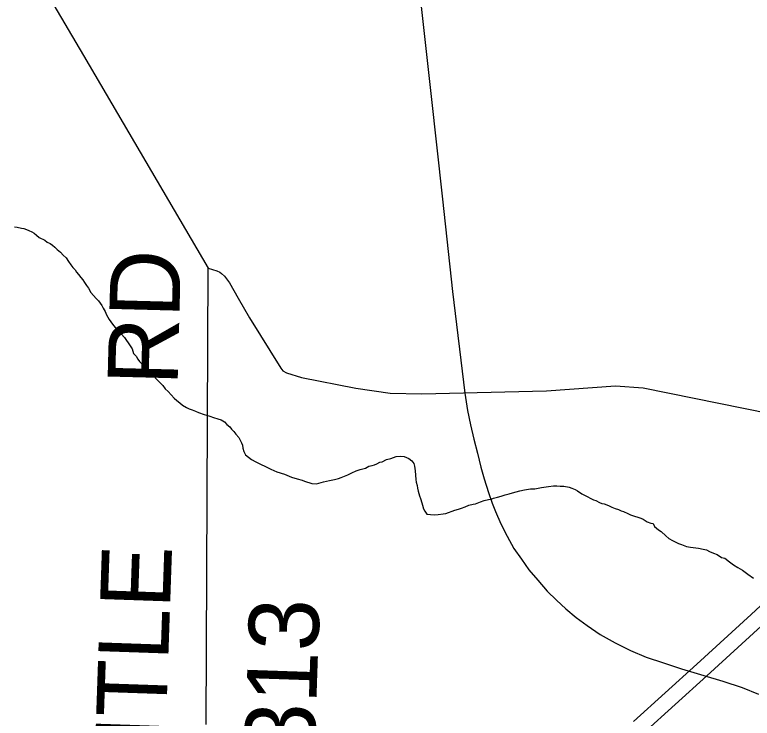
# Model space of a CAD drawing. Extents: x -59 to 82, y -3 to 49.
# Drawn here: x -52.63 to -52.032, y 47.505 to 48.075 of the extents above; entities that cross this region are included whole.
import ezdxf

# ---------------------------------------------------------------- set-up
doc = ezdxf.new("R2010")
doc.units = 0
for name, color, linetype in [('GM_X_County_Road', 7, 'Continuous'), ('GM_X_County_Road_Text', 7, 'Continuous'), ('GM_X_Minor_River', 7, 'Continuous'), ('GM_X_Rail_Line', 7, 'Continuous'), ('GM_X_State_Route', 7, 'Continuous')]:
    doc.layers.add(name, color=color, linetype=linetype)

msp = doc.modelspace()

# ---------------------------------------------------------------- linework, layer by layer
at = {"layer": 'GM_X_County_Road'}
msp.add_line((-52.47463, 47.49988), (-52.47309, 47.86975), dxfattribs=at)
at = {"layer": 'GM_X_Minor_River'}
for p, q in [((-52.63004, 47.90336), (-52.62776, 47.903)), ((-52.62776, 47.903), (-52.62434, 47.90227)), ((-52.62434, 47.90227), (-52.62244, 47.9019)), ((-52.62244, 47.9019), (-52.62015, 47.90116)), ((-52.62015, 47.90116), (-52.61825, 47.90041)), ((-52.61825, 47.90041), (-52.61596, 47.89929)), ((-52.61596, 47.89929), (-52.61405, 47.89816)), ((-52.61405, 47.89816), (-52.61214, 47.89665)), ((-52.61214, 47.89665), (-52.60985, 47.89477)), ((-52.60985, 47.89477), (-52.60527, 47.89252)), ((-52.60527, 47.89252), (-52.60336, 47.89102)), ((-52.60336, 47.89102), (-52.60107, 47.88989)), ((-52.60107, 47.88989), (-52.59916, 47.88839)), ((-52.59916, 47.88839), (-52.59725, 47.88688)), ((-52.59725, 47.88688), (-52.59534, 47.885)), ((-52.59534, 47.885), (-52.59266, 47.88274)), ((-52.59266, 47.88274), (-52.59036, 47.88047)), ((-52.59036, 47.88047), (-52.58807, 47.87821)), ((-52.58807, 47.87821), (-52.58614, 47.87518)), ((-52.58614, 47.87518), (-52.58422, 47.87254)), ((-52.58422, 47.87254), (-52.58269, 47.87027)), ((-52.58269, 47.87027), (-52.58077, 47.86838)), ((-52.58077, 47.86838), (-52.57962, 47.86649)), ((-52.57962, 47.86649), (-52.57808, 47.8646)), ((-52.57808, 47.8646), (-52.57617, 47.86234)), ((-52.57617, 47.86234), (-52.57463, 47.86045)), ((-52.57463, 47.86045), (-52.57309, 47.85818)), ((-52.57309, 47.85818), (-52.57156, 47.85591)), ((-52.57156, 47.85591), (-52.57002, 47.85364)), ((-52.57002, 47.85364), (-52.56809, 47.85024)), ((-52.56809, 47.85024), (-52.56579, 47.84759)), ((-52.56579, 47.84759), (-52.56387, 47.84533)), ((-52.56387, 47.84533), (-52.56196, 47.84344)), ((-52.56196, 47.84344), (-52.56043, 47.84155)), ((-52.56043, 47.84155), (-52.55927, 47.83966)), ((-52.55927, 47.83966), (-52.55811, 47.83739)), ((-52.55811, 47.83739), (-52.55658, 47.83474)), ((-52.55658, 47.83474), (-52.55541, 47.83209)), ((-52.55541, 47.83209), (-52.55426, 47.8302)), ((-52.55426, 47.8302), (-52.5531, 47.82831)), ((-52.5531, 47.82831), (-52.55195, 47.82641)), ((-52.55195, 47.82641), (-52.54965, 47.82339)), ((-52.54965, 47.82339), (-52.54811, 47.8215)), ((-52.54811, 47.8215), (-52.54543, 47.81848)), ((-52.54543, 47.81848), (-52.54352, 47.81659)), ((-52.54352, 47.81659), (-52.54083, 47.81357)), ((-52.54083, 47.81357), (-52.53929, 47.81131)), ((-52.53929, 47.81131), (-52.53776, 47.80942)), ((-52.53776, 47.80942), (-52.53622, 47.80677)), ((-52.53622, 47.80677), (-52.53468, 47.8045)), ((-52.53468, 47.8045), (-52.53351, 47.80071)), ((-52.53351, 47.80071), (-52.53122, 47.79844)), ((-52.53122, 47.79844), (-52.53006, 47.79617)), ((-52.53006, 47.79617), (-52.52852, 47.79428)), ((-52.52852, 47.79428), (-52.52661, 47.79202)), ((-52.52661, 47.79202), (-52.52469, 47.79013)), ((-52.52469, 47.79013), (-52.52278, 47.78824)), ((-52.52278, 47.78824), (-52.51703, 47.78221)), ((-52.51703, 47.78221), (-52.51474, 47.77994)), ((-52.51474, 47.77994), (-52.51282, 47.77768)), ((-52.51282, 47.77768), (-52.50976, 47.77466)), ((-52.50976, 47.77466), (-52.50784, 47.77201)), ((-52.50784, 47.77201), (-52.50554, 47.76975)), ((-52.50554, 47.76975), (-52.50286, 47.76711)), ((-52.50286, 47.76711), (-52.50056, 47.76447)), ((-52.50056, 47.76447), (-52.49827, 47.76258)), ((-52.49827, 47.76258), (-52.49597, 47.7607)), ((-52.49597, 47.7607), (-52.49368, 47.75882)), ((-52.49368, 47.75882), (-52.49063, 47.75694)), ((-52.49063, 47.75694), (-52.48834, 47.75581)), ((-52.48834, 47.75581), (-52.48605, 47.75507)), ((-52.48605, 47.75507), (-52.48339, 47.75395)), ((-52.48339, 47.75395), (-52.48072, 47.75283)), ((-52.48072, 47.75283), (-52.47615, 47.75134)), ((-52.47615, 47.75134), (-52.47424, 47.7506)), ((-52.47424, 47.7506), (-52.47158, 47.74986)), ((-52.47158, 47.74986), (-52.46854, 47.74874)), ((-52.46854, 47.74874), (-52.46511, 47.74762)), ((-52.46511, 47.74762), (-52.46244, 47.74688)), ((-52.46244, 47.74688), (-52.45977, 47.74538)), ((-52.45977, 47.74538), (-52.45786, 47.74312)), ((-52.45786, 47.74312), (-52.45556, 47.74123)), ((-52.45556, 47.74123), (-52.45403, 47.73934)), ((-52.45403, 47.73934), (-52.45211, 47.73746)), ((-52.45211, 47.73746), (-52.45058, 47.73519)), ((-52.45058, 47.73519), (-52.44828, 47.73255)), ((-52.44828, 47.73255), (-52.44596, 47.72838)), ((-52.44596, 47.72838), (-52.44519, 47.72649)), ((-52.44519, 47.72649), (-52.44479, 47.72383)), ((-52.44479, 47.72383), (-52.44401, 47.72118)), ((-52.44401, 47.72118), (-52.44284, 47.71852)), ((-52.44284, 47.71852), (-52.43788, 47.71476)), ((-52.43788, 47.71476), (-52.43444, 47.71289)), ((-52.43444, 47.71289), (-52.43063, 47.71102)), ((-52.33646, 47.71131), (-52.33381, 47.71247)), ((-52.33381, 47.71247), (-52.33192, 47.71287)), ((-52.33192, 47.71287), (-52.32851, 47.71479)), ((-52.32851, 47.71479), (-52.3251, 47.71557)), ((-52.3251, 47.71557), (-52.32056, 47.71713)), ((-52.32056, 47.71713), (-52.31752, 47.71753)), ((-52.31752, 47.71753), (-52.3141, 47.71717)), ((-52.3141, 47.71717), (-52.3122, 47.71643)), ((-52.3122, 47.71643), (-52.31029, 47.71568)), ((-52.31029, 47.71568), (-52.308, 47.7138)), ((-52.308, 47.7138), (-52.30646, 47.71153)), ((-52.43063, 47.71102), (-52.42644, 47.70914)), ((-52.42644, 47.70914), (-52.42225, 47.70689)), ((-52.42225, 47.70689), (-52.41729, 47.70465)), ((-52.35312, 47.70549), (-52.34971, 47.70666)), ((-52.34971, 47.70666), (-52.34554, 47.70783)), ((-52.34554, 47.70783), (-52.3429, 47.70937)), ((-52.3429, 47.70937), (-52.34024, 47.70977)), ((-52.34024, 47.70977), (-52.33835, 47.71054)), ((-52.33835, 47.71054), (-52.33646, 47.71131)), ((-52.30646, 47.71153), (-52.30568, 47.70925)), ((-52.30568, 47.70925), (-52.30527, 47.70546)), ((-52.41729, 47.70465), (-52.4112, 47.7028)), ((-52.4112, 47.7028), (-52.40548, 47.70056)), ((-52.40548, 47.70056), (-52.40092, 47.69907)), ((-52.36523, 47.70009), (-52.36258, 47.70125)), ((-52.36258, 47.70125), (-52.35993, 47.7024)), ((-52.35993, 47.7024), (-52.35653, 47.70395)), ((-52.35653, 47.70395), (-52.35312, 47.70549)), ((-52.30527, 47.70546), (-52.30486, 47.70204)), ((-52.30486, 47.70204), (-52.30484, 47.69862)), ((-52.40092, 47.69907), (-52.39673, 47.69796)), ((-52.39673, 47.69796), (-52.39483, 47.69721)), ((-52.39483, 47.69721), (-52.38911, 47.69535)), ((-52.38911, 47.69535), (-52.38531, 47.695)), ((-52.38531, 47.695), (-52.37963, 47.69656)), ((-52.37963, 47.69656), (-52.3747, 47.69774)), ((-52.3747, 47.69774), (-52.37053, 47.69853)), ((-52.37053, 47.69853), (-52.3675, 47.69931)), ((-52.3675, 47.69931), (-52.36523, 47.70009)), ((-52.30484, 47.69862), (-52.30444, 47.69634)), ((-52.30444, 47.69634), (-52.30366, 47.69369)), ((-52.30366, 47.69369), (-52.30326, 47.69141)), ((-52.30326, 47.69141), (-52.30286, 47.68913)), ((-52.30286, 47.68913), (-52.30169, 47.68534)), ((-52.22652, 47.68779), (-52.22349, 47.68857)), ((-52.22349, 47.68857), (-52.22046, 47.68935)), ((-52.22046, 47.68935), (-52.21667, 47.69014)), ((-52.21667, 47.69014), (-52.21174, 47.69093)), ((-52.21174, 47.69093), (-52.20832, 47.69096)), ((-52.20832, 47.69096), (-52.20301, 47.69214)), ((-52.20301, 47.69214), (-52.19732, 47.69294)), ((-52.19732, 47.69294), (-52.19315, 47.69335)), ((-52.19315, 47.69335), (-52.19049, 47.69336)), ((-52.19049, 47.69336), (-52.18783, 47.69301)), ((-52.18783, 47.69301), (-52.18479, 47.69303)), ((-52.18479, 47.69303), (-52.18061, 47.6923)), ((-52.18061, 47.6923), (-52.17833, 47.69156)), ((-52.17833, 47.69156), (-52.17566, 47.69043)), ((-52.17566, 47.69043), (-52.17375, 47.68931)), ((-52.17375, 47.68931), (-52.17032, 47.68705)), ((-52.30169, 47.68534), (-52.30091, 47.68307)), ((-52.30091, 47.68307), (-52.29975, 47.67966)), ((-52.24926, 47.68154), (-52.24585, 47.68233)), ((-52.24585, 47.68233), (-52.24357, 47.68272)), ((-52.24357, 47.68272), (-52.24168, 47.6835)), ((-52.24168, 47.6835), (-52.23865, 47.68428)), ((-52.23865, 47.68428), (-52.23561, 47.68506)), ((-52.23561, 47.68506), (-52.23221, 47.68623)), ((-52.23221, 47.68623), (-52.22918, 47.68701)), ((-52.22918, 47.68701), (-52.22652, 47.68779)), ((-52.17032, 47.68705), (-52.16803, 47.68593)), ((-52.16803, 47.68593), (-52.16078, 47.68218)), ((-52.29975, 47.67966), (-52.29935, 47.67776)), ((-52.29935, 47.67776), (-52.29857, 47.67473)), ((-52.26781, 47.67533), (-52.26479, 47.67649)), ((-52.26479, 47.67649), (-52.26176, 47.67765)), ((-52.26176, 47.67765), (-52.25835, 47.67844)), ((-52.25835, 47.67844), (-52.25645, 47.67883)), ((-52.25645, 47.67883), (-52.25229, 47.68038)), ((-52.25229, 47.68038), (-52.24926, 47.68154)), ((-52.16078, 47.68218), (-52.15888, 47.68143)), ((-52.15888, 47.68143), (-52.15583, 47.67994)), ((-52.15583, 47.67994), (-52.15392, 47.67919)), ((-52.15392, 47.67919), (-52.15202, 47.67882)), ((-52.15202, 47.67882), (-52.14859, 47.67733)), ((-52.14859, 47.67733), (-52.14592, 47.67621)), ((-52.29857, 47.67473), (-52.29741, 47.67284)), ((-52.29741, 47.67284), (-52.29587, 47.67057)), ((-52.29587, 47.67057), (-52.29283, 47.67021)), ((-52.28676, 47.67025), (-52.28259, 47.67066)), ((-52.28259, 47.67066), (-52.28031, 47.67106)), ((-52.28031, 47.67106), (-52.27312, 47.67377)), ((-52.27312, 47.67377), (-52.27009, 47.67455)), ((-52.27009, 47.67455), (-52.26781, 47.67533)), ((-52.14592, 47.67621), (-52.14326, 47.67509)), ((-52.14326, 47.67509), (-52.14059, 47.67435)), ((-52.14059, 47.67435), (-52.1383, 47.67322)), ((-52.1383, 47.67322), (-52.1364, 47.67248)), ((-52.1364, 47.67248), (-52.13297, 47.67098)), ((-52.13297, 47.67098), (-52.13068, 47.66986)), ((-52.29283, 47.67021), (-52.28979, 47.66985)), ((-52.28979, 47.66985), (-52.28676, 47.67025)), ((-52.13068, 47.66986), (-52.12764, 47.66874)), ((-52.12764, 47.66874), (-52.12497, 47.668)), ((-52.12497, 47.668), (-52.12231, 47.66726)), ((-52.12231, 47.66726), (-52.1204, 47.66651)), ((-52.1204, 47.66651), (-52.11735, 47.66425)), ((-52.11735, 47.66425), (-52.1143, 47.66313)), ((-52.1143, 47.66313), (-52.1124, 47.66277)), ((-52.1124, 47.66277), (-52.11124, 47.6605)), ((-52.11124, 47.6605), (-52.10818, 47.65786)), ((-52.10818, 47.65786), (-52.10589, 47.65636)), ((-52.10589, 47.65636), (-52.10206, 47.65296)), ((-52.10206, 47.65296), (-52.09977, 47.6507)), ((-52.09977, 47.6507), (-52.09672, 47.6492)), ((-52.09672, 47.6492), (-52.09405, 47.6477)), ((-52.09405, 47.6477), (-52.09176, 47.64658)), ((-52.09176, 47.64658), (-52.08947, 47.64584)), ((-52.08947, 47.64584), (-52.08529, 47.64435)), ((-52.08529, 47.64435), (-52.08224, 47.64361)), ((-52.08224, 47.64361), (-52.07578, 47.64289)), ((-52.07578, 47.64289), (-52.07198, 47.64216)), ((-52.07198, 47.64216), (-52.06931, 47.64142)), ((-52.06931, 47.64142), (-52.06665, 47.6403)), ((-52.06665, 47.6403), (-52.0636, 47.6388)), ((-52.0636, 47.6388), (-52.06055, 47.63768)), ((-52.06055, 47.63768), (-52.05711, 47.63543)), ((-52.05711, 47.63543), (-52.05445, 47.63469)), ((-52.05445, 47.63469), (-52.05062, 47.63167)), ((-52.05062, 47.63167), (-52.04719, 47.62942)), ((-52.04719, 47.62942), (-52.04376, 47.62717)), ((-52.04376, 47.62717), (-52.03994, 47.62491)), ((-52.03994, 47.62491), (-52.03574, 47.6219)), ((-52.03574, 47.6219), (-52.03115, 47.61852))]:
    msp.add_line(p, q, dxfattribs=at)
at = {"layer": 'GM_X_Rail_Line'}
for p, q in [((-52.30209, 48.09625), (-52.29267, 48.01146)), ((-52.29267, 48.01146), (-52.28311, 47.92571)), ((-52.28311, 47.92571), (-52.27492, 47.85102)), ((-52.27492, 47.85102), (-52.26509, 47.76841)), ((-52.26509, 47.76841), (-52.26291, 47.75434)), ((-52.26291, 47.75434), (-52.26045, 47.74274)), ((-52.26045, 47.74274), (-52.25772, 47.73113)), ((-52.25772, 47.73113), (-52.25485, 47.71993)), ((-52.25485, 47.71993), (-52.25212, 47.7086)), ((-52.25212, 47.7086), (-52.24939, 47.69904)), ((-52.24939, 47.69904), (-52.24584, 47.68798)), ((-52.24584, 47.68798), (-52.24297, 47.67938)), ((-52.24297, 47.67938), (-52.24024, 47.67255)), ((-52.24024, 47.67255), (-52.23587, 47.66272)), ((-52.23587, 47.66272), (-52.23068, 47.65248)), ((-52.23068, 47.65248), (-52.22522, 47.64265)), ((-52.22522, 47.64265), (-52.21921, 47.63405)), ((-52.21921, 47.63405), (-52.21307, 47.62531)), ((-52.21307, 47.62531), (-52.20597, 47.61684)), ((-52.20597, 47.61684), (-52.19832, 47.6081)), ((-52.19832, 47.6081), (-52.19067, 47.60073)), ((-52.19067, 47.60073), (-52.1833, 47.59363)), ((-52.1833, 47.59363), (-52.1747, 47.58667)), ((-52.1747, 47.58667), (-52.16596, 47.58011)), ((-52.16596, 47.58011), (-52.15545, 47.57301)), ((-52.15545, 47.57301), (-52.14329, 47.56605)), ((-52.14329, 47.56605), (-52.13087, 47.5599)), ((-52.13087, 47.5599), (-52.11803, 47.55458)), ((-52.11803, 47.55458), (-52.10397, 47.5498)), ((-52.10397, 47.5498), (-52.08949, 47.54516)), ((-52.08949, 47.54516), (-52.05604, 47.53505)), ((-52.05604, 47.53505), (-52.04034, 47.53)), ((-52.04034, 47.53), (-52.02709, 47.5244))]:
    msp.add_line(p, q, dxfattribs=at)
at = {"layer": 'GM_X_State_Route'}
for p, q in [((-52.6294, 48.13725), (-52.57393, 48.04233)), ((-52.57393, 48.04233), (-52.47309, 47.86975)), ((-52.47309, 47.86975), (-52.46604, 47.86766)), ((-52.46604, 47.86766), (-52.46359, 47.86653)), ((-52.46359, 47.86653), (-52.46209, 47.8654)), ((-52.46209, 47.8654), (-52.45983, 47.86328)), ((-52.45983, 47.86328), (-52.45569, 47.85806)), ((-52.45569, 47.85806), (-52.44873, 47.84545)), ((-52.44873, 47.84545), (-52.43952, 47.82964)), ((-52.43952, 47.82964), (-52.41411, 47.78871)), ((-52.41411, 47.78871), (-52.41242, 47.78663)), ((-52.41242, 47.78663), (-52.40941, 47.78503)), ((-52.40941, 47.78503), (-52.39737, 47.78117)), ((-52.39737, 47.78117), (-52.35335, 47.77266)), ((-52.35335, 47.77266), (-52.32551, 47.76852)), ((-52.19889, 47.77049), (-52.14282, 47.77435)), ((-52.14282, 47.77435), (-52.12062, 47.77275)), ((-52.12062, 47.77275), (-52.01583, 47.75158)), ((-52.32551, 47.76852), (-52.29973, 47.76795)), ((-52.29973, 47.76795), (-52.19889, 47.77049)), ((-52.03308, 47.58919), (-51.961, 47.65535)), ((-52.07714, 47.54881), (-52.03308, 47.58919)), ((-52.06893, 47.5393), (-52.02487, 47.57968)), ((-52.1284, 47.5025), (-52.07714, 47.54881)), ((-52.12019, 47.49299), (-52.06893, 47.5393))]:
    msp.add_line(p, q, dxfattribs=at)

# ---------------------------------------------------------------- texts
at = {"layer": 'GM_X_County_Road_Text'}
for s, rotation, p in [('RD', 88.50645, (-52.4978, 47.77431)), ('MANTLE', 88.02484, (-52.51281, 47.33612)), ('C-313', 88.07185, (-52.3895, 47.39419))]:
    msp.add_text(s, height=0.056818, rotation=rotation, dxfattribs=at).set_placement(p)

doc.saveas('drawing.dxf')
